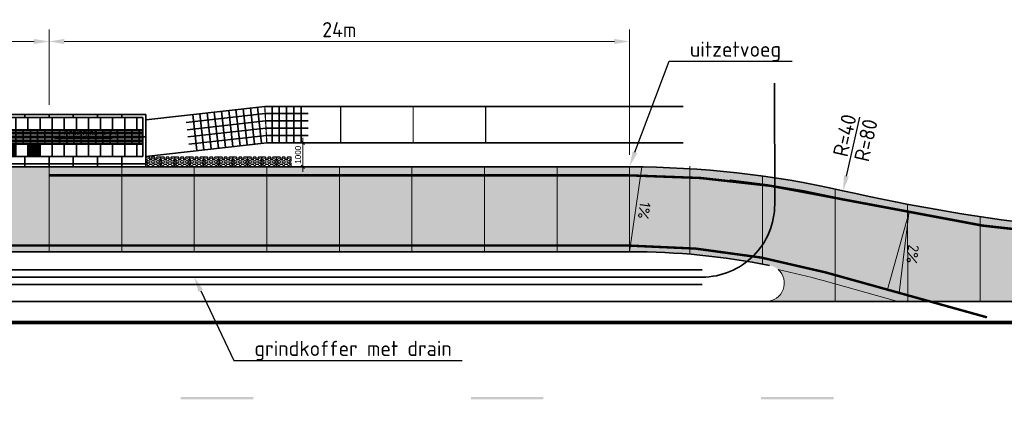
# Model space of a CAD drawing. Header units: metres. Extents: x -699 to 2316, y -1199 to 781.
# Tile 508 of 593: x 929 to 970, y -107 to -91. Entities that reach past the tile are written whole.
import ezdxf
from ezdxf import colors
from ezdxf.entities.mleader import LeaderData, LeaderLine
from ezdxf.enums import TextEntityAlignment as Align
from ezdxf.math import Vec2, Vec3

# ---------------------------------------------------------------- set-up
doc = ezdxf.new("R2010")
doc.units = ezdxf.units.M
doc.header["$PDMODE"] = 1
doc.linetypes.add('RI-DRAINAGE', pattern=[19.200000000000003, 6, -1.8, 1.8, -1.8, 2.4, -1.8, 1.8, -1.8])
for name, color, linetype, lineweight in [('N-WE-RI-DRAINAGE-G', 90, 'RI-DRAINAGE', 35), ('N-WE-RI-HWA_GRINDKOFFER-G', 150, 'Continuous', 35), ('N-WE-VH-KANTOPSLUITING-G', 251, 'Continuous', 35), ('N-WE-VH-KANTVERHARDING-G', 210, 'Continuous', 35), ('N-WE-VH-VERHARDING_BETON-A-500', 252, 'Continuous', 18), ('N-WE-VH-VERHARDING_BETON-G', 252, 'Continuous', 35), ('N-WE-VH-VERHARDING_TEGEL-G', 252, 'Continuous', 35), ('N-WE-VW-MARKERING_DIVERS-G', 7, 'Continuous', 18), ('X-XX-AL-M', 7, 'Continuous', 18), ('X-XX-AL-T18', 10, 'Continuous', 18), ('X-XX-AL-T25', 7, 'Continuous', 25)]:
    doc.layers.add(name, color=color, linetype=linetype, lineweight=lineweight)
doc.styles.add('NLCS-ISO', font='NLCS-ISO.ttf')
doc.styles.add('NLCS-ISO-M250-T25', font='NLCS-ISO.ttf', dxfattribs={"height": 0.625})
doc.styles.add('rtw_iso', font='iso-rtw.shx')
doc.linetypes.add('drainage', pattern='A,4,-1,1,-1,[21,rtw.shx,S=1,R=90,X=-1,Y=0]', length=7)
doc.dimstyles.new('NLCS-M250-T25-PIJL_A_L2_H1', dxfattribs={"dimscale": 0.25, "dimtxt": 2.5, "dimasz": 2.5, "dimexe": 2, "dimexo": 2, "dimgap": 0.7, "dimtad": 1, "dimzin": 0, "dimdsep": 46, "dimtxsty": 'NLCS-ISO-M250-T25', "dimcen": 0, "dimdle": 2, "dimclrd": 256, "dimclre": 256, "dimclrt": 256, "dimadec": 1, "dimazin": 0, "dimtfac": 1, "dimtdec": 3, "dimtofl": 0, "dimtmove": 0, "dimatfit": 3, "dimfxl": 2, "dimtfillclr": 256, "dimtolj": 1, "dimtzin": 0, "dimlwd": -1, "dimlwe": -1, "dimarcsym": 0})
doc.dimstyles.new('RTW-LGL-100', dxfattribs={"dimtxt": 0.25, "dimasz": 0.05, "dimexe": 0.2, "dimexo": 0.2, "dimgap": 0.07, "dimtad": 1, "dimdec": 3, "dimzin": 0, "dimtxsty": 'rtw_iso', "dimblk1": 'RTW-L_ARR-v1', "dimblk2": 'RTW-L_ARR-v1', "dimsah": 1, "dimcen": 2.5, "dimdle": 2, "dimclrd": 8, "dimclre": 8, "dimclrt": 256, "dimaunit": 2, "dimadec": 6, "dimazin": 0, "dimtfac": 1, "dimtdec": 4, "dimtmove": 0, "dimatfit": 0, "dimldrblk": 'RTW-L_ARR-v1', "dimfxl": 1, "dimtolj": 1, "dimtzin": 0, "dimlwd": 18, "dimlwe": 18, "dimarcsym": 0})
doc.dimstyles.new('RTW-LGO-100-B', dxfattribs={"dimtxt": 0.25, "dimasz": 0.25, "dimexe": 0.2, "dimexo": 0.2, "dimgap": 0.07, "dimtad": 1, "dimdec": 0, "dimlfac": 1000, "dimzin": 0, "dimdsep": 46, "dimtxsty": 'rtw_iso', "dimblk1": 'RTW-TIC', "dimblk2": 'RTW-TIC', "dimsah": 1, "dimcen": 2.5, "dimdle": 2, "dimclrd": 8, "dimclre": 8, "dimclrt": 256, "dimaunit": 2, "dimadec": 6, "dimazin": 0, "dimtfac": 1, "dimtdec": 4, "dimtmove": 0, "dimatfit": 0, "dimldrblk": 'RTW-TIC', "dimfxl": 1, "dimtolj": 1, "dimtzin": 0, "dimlwd": 18, "dimlwe": 18, "dimarcsym": 0})

# ---------------------------------------------------------------- blocks, each defined once
blk = doc.blocks.new('*D1694')
at = {"layer": 'Defpoints', "color": 0, "transparency": 16777216}
for p in [(930.0655955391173, -91.73204623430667), (918.0655955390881, -94.85000616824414), (930.0655955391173, -94.85000616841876)]:
    blk.add_point(p, dxfattribs=at)
at = {"layer": 'X-XX-AL-M', "transparency": 16777216}
for p, q in [((918.065595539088, -94.35000616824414), (918.065595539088, -91.23204623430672)), ((930.0655955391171, -94.35000616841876), (930.0655955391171, -91.23204623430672)), ((918.690595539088, -91.73204623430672), (929.4405955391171, -91.73204623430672))]:
    blk.add_line(p, q, dxfattribs=at)
for points in [[(918.690595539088, -91.62787956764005), (918.690595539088, -91.8362129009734), (918.065595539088, -91.73204623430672)], [(929.4405955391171, -91.62787956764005), (929.4405955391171, -91.8362129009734), (930.0655955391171, -91.73204623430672)]]:
    blk.add_solid(points, dxfattribs=at)
at = {"layer": 'X-XX-AL-M', "transparency": 16777216, "insert": (924.0655955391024, -91.24454623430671), "char_height": 0.625, "attachment_point": 5, "style": 'NLCS-ISO-M250-T25'}
blk.add_mtext('\\A1;12m', dxfattribs=at)
blk = doc.blocks.new('*D1695')
at = {"layer": 'Defpoints', "color": 0, "transparency": 16777216}
for p in [(954.0656030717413, -91.73204623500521), (930.065595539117, -94.85000616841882), (954.0656030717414, -96.91000616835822)]:
    blk.add_point(p, dxfattribs=at)
at = {"layer": 'X-XX-AL-M', "transparency": 16777216}
for p, q in [((930.065595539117, -94.35000616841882), (930.065595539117, -91.23204623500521)), ((954.0656030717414, -96.41000616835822), (954.0656030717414, -91.23204623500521)), ((930.690595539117, -91.73204623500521), (953.4406030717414, -91.73204623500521))]:
    blk.add_line(p, q, dxfattribs=at)
for points in [[(930.690595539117, -91.62787956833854), (930.690595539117, -91.83621290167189), (930.065595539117, -91.73204623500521)], [(953.4406030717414, -91.62787956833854), (953.4406030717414, -91.83621290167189), (954.0656030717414, -91.73204623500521)]]:
    blk.add_solid(points, dxfattribs=at)
at = {"layer": 'X-XX-AL-M', "transparency": 16777216, "insert": (942.0655993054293, -91.24454623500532), "char_height": 0.625, "attachment_point": 5, "style": 'NLCS-ISO-M250-T25'}
blk.add_mtext('\\A1;24m', dxfattribs=at)
blk = doc.blocks.new('RTW-L_ARR-v1')
at = {"color": 0, "linetype": 'ByBlock', "lineweight": 18}
blk.add_solid([(-5, 0.8333333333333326), (-5, -0.8333333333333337), (0, 0)], dxfattribs=at)
blk = doc.blocks.new('RTW-TIC')
at = {"color": 0, "lineweight": 18}
for p, q in [((0, 0), (-1, 0)), ((-0.282842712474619, -0.2828427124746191), (0.2828427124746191, 0.282842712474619)), ((0, 0), (0, 0.8)), ((0, 0), (0.8, 0)), ((0, 0), (0, -0.8))]:
    blk.add_line(p, q, dxfattribs=at)
blk = doc.blocks.new('*D1701')
at = {"layer": 'Defpoints', "color": 0, "transparency": 16777216}
for p in [(940.5519745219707, -95.91000616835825), (940.5519745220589, -95.91000616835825), (940.5519745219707, -96.91000616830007)]:
    blk.add_point(p, dxfattribs=at)
at = {"layer": 'X-XX-AL-M', "lineweight": 18, "transparency": 16777216}
blk.add_line((940.5519745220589, -96.66000616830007), (940.5519745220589, -96.16000616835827), dxfattribs=at)
at = {"layer": 'X-XX-AL-M', "lineweight": 18, "transparency": 16777216, "xscale": 0.25, "yscale": 0.25, "zscale": 0.25}
for p, rotation in [((940.5519745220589, -95.91000616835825), 90), ((940.5519745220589, -96.91000616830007), 270)]:
    blk.add_blockref('RTW-TIC', p, dxfattribs=dict(at, rotation=rotation))
at = {"layer": 'X-XX-AL-M', "transparency": 16777216, "insert": (940.3569745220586, -96.4100061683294), "char_height": 0.25, "attachment_point": 5, "rotation": 90, "style": 'rtw_iso'}
blk.add_mtext('\\A1;1000', dxfattribs=at)
blk = doc.blocks.new('geleiderlijn')
for points in [[(0, 0), (0.3000000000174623, 0), (0.3000000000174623, 0.2999999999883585), (0, 0.2999999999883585)], [(0, -0.2999999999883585), (0.3000000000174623, -0.2999999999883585), (0.3000000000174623, 0), (0, 0)]]:
    blk.add_lwpolyline(points, close=True)
at = {"lineweight": 9}
for points in [[(0.02500000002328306, 0.2649999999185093), (0.2750000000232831, 0.2649999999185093), (0.2750000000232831, 0.2749999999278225), (0.02500000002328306, 0.2749999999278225)], [(0.02500000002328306, 0.2049999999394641), (0.2750000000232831, 0.2049999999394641), (0.2750000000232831, 0.2149999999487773), (0.02500000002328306, 0.2149999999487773)], [(0.02500000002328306, 0.1449999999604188), (0.2750000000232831, 0.1449999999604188), (0.2750000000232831, 0.154999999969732), (0.02500000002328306, 0.154999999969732)], [(0.02500000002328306, 0.08499999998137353), (0.2750000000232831, 0.08499999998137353), (0.2750000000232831, 0.09499999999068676), (0.02500000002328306, 0.09499999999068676)], [(0.02500000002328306, 0.02500000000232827), (0.2750000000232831, 0.02500000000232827), (0.2750000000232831, 0.0350000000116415), (0.02500000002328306, 0.0350000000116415)], [(0.02500000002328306, -0.03500000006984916), (0.2750000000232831, -0.03500000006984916), (0.2750000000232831, -0.02500000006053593), (0.02500000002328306, -0.02500000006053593)], [(0.02500000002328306, -0.09500000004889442), (0.2750000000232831, -0.09500000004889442), (0.2750000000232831, -0.08500000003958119), (0.02500000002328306, -0.08500000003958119)], [(0.02500000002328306, -0.1550000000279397), (0.2750000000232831, -0.1550000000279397), (0.2750000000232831, -0.1450000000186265), (0.02500000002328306, -0.1450000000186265)], [(0.02500000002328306, -0.2150000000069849), (0.2750000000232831, -0.2150000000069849), (0.2750000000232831, -0.2049999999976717), (0.02500000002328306, -0.2049999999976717)], [(0.02500000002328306, -0.2749999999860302), (0.2750000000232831, -0.2749999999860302), (0.2750000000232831, -0.264999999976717), (0.02500000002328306, -0.264999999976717)]]:
    blk.add_lwpolyline(points, close=True, dxfattribs=at)
blk = doc.blocks.new('SVW-PERRON-A-P-SO')
at = {"layer": 'N-WE-VH-VERHARDING_TEGEL-G', "lineweight": 9}
h = blk.add_hatch(dxfattribs=at)
h.set_pattern_fill('ANSI31', color=256, scale=0.008, style=0)
h.set_pattern_definition([(44.99999999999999, (0.7550000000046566, 1.025000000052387), (-0.0179605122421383, 0.01796051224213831), [])])
h.paths.add_polyline_path([(0.9949999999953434, 1.50500000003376), (0.7550000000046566, 1.50500000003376), (0.7550000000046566, 1.265000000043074), (0.9949999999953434, 1.265000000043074)])
h = blk.add_hatch(dxfattribs=at)
h.set_pattern_fill('ANSI31', color=256, scale=0.008, style=0)
h.set_pattern_definition([(45, (1.055000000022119, 1.025000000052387), (-0.0179605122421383, 0.01796051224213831), [])])
h.paths.add_polyline_path([(1.295000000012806, 1.50500000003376), (1.055000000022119, 1.50500000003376), (1.055000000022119, 1.265000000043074), (1.295000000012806, 1.265000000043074)])
h = blk.add_hatch(dxfattribs=at)
h.set_pattern_fill('ANSI31', color=256, scale=0.008, style=0)
h.set_pattern_definition([(45, (1.355000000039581, 1.025000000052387), (-0.0179605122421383, 0.01796051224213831), [])])
h.paths.add_polyline_path([(1.595000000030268, 1.50500000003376), (1.355000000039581, 1.50500000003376), (1.355000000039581, 1.265000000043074), (1.595000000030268, 1.265000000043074)])
at = {"layer": 'N-WE-VH-VERHARDING_TEGEL-G'}
for points in [[(0.6250000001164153, 0.435000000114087), (0.6250000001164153, 0.9349999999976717), (0.1250000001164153, 0.935000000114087), (0.1250000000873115, 0.435000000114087), (0.1850000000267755, 0.4350000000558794)], [(1.625000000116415, 0.435000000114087), (1.625000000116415, 0.9349999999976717), (1.125000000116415, 0.9349999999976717), (1.125000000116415, 0.4350000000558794)], [(2.125000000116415, 0.4350000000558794), (2.625000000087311, 0.4350000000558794), (2.625000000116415, 0.9349999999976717), (2.125000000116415, 0.934999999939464)], [(3.125000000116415, 0.9349999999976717), (3.125000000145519, 0.4350000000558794), (3.625000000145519, 0.4350000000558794), (3.625000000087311, 0.9349999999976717)], [(4.625000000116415, 0.9350000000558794), (4.125000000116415, 0.9350000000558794), (4.125000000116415, 0.4350000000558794), (4.625000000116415, 0.4350000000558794)], [(5.125000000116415, 0.9349999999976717), (5.125000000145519, 0.4350000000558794), (5.625000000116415, 0.4350000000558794), (5.625000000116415, 0.9349999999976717)], [(6.625000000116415, 0.4350000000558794), (6.625000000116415, 0.9349999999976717), (6.125000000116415, 0.9349999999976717), (6.125000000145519, 0.4350000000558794)], [(7.625000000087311, 0.9349999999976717), (7.125000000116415, 0.9349999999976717), (7.125000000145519, 0.4350000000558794), (7.625000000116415, 0.435000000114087)], [(8.125000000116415, 0.4350000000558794), (8.625000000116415, 0.4350000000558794), (8.625000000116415, 0.9349999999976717), (8.125000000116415, 0.9349999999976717)], [(9.125000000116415, 0.4350000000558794), (9.625000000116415, 0.4350000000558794), (9.625000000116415, 0.9349999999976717), (9.125000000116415, 0.9349999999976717)], [(10.12500000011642, 0.4350000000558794), (10.62500000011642, 0.4350000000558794), (10.62500000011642, 0.9349999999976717), (10.12500000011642, 0.9349999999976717)], [(11.62500000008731, 0.9349999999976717), (11.12500000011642, 0.9349999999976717), (11.12500000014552, 0.4350000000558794), (11.31500000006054, 0.4350000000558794), (11.62500000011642, 0.4350000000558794)]]:
    blk.add_hatch(color=256, dxfattribs=at).paths.add_polyline_path(points)
at = {"layer": 'N-WE-VH-VERHARDING_TEGEL-G', "lineweight": 9}
h = blk.add_hatch(dxfattribs=at)
h.set_pattern_fill('ANSI31', color=256, scale=0.008, style=0)
h.set_pattern_definition([(45, (0.7550000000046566, 0.7250000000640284), (-0.0179605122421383, 0.01796051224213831), [])])
h.paths.add_polyline_path([(0.9949999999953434, 1.205000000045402), (0.7550000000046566, 1.205000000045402), (0.7550000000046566, 0.9650000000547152), (0.9949999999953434, 0.9650000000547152)])
h = blk.add_hatch(dxfattribs=at)
h.set_pattern_fill('ANSI31', color=256, scale=0.008, style=0)
h.set_pattern_definition([(45, (1.055000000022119, 0.7250000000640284), (-0.0179605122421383, 0.01796051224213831), [])])
h.paths.add_polyline_path([(1.295000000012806, 1.205000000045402), (1.055000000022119, 1.205000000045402), (1.055000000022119, 0.9650000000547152), (1.295000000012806, 0.9650000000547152)])
h = blk.add_hatch(dxfattribs=at)
h.set_pattern_fill('ANSI31', color=256, scale=0.008, style=0)
h.set_pattern_definition([(45, (1.355000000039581, 0.7250000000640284), (-0.0179605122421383, 0.01796051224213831), [])])
h.paths.add_polyline_path([(1.595000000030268, 1.205000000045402), (1.355000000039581, 1.205000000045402), (1.355000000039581, 0.9650000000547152), (1.595000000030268, 0.9650000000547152)])
at = {"layer": 'N-WE-VH-KANTOPSLUITING-G'}
for p, q in [((0, 2.160000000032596), (0, 2.035000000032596)), ((0, 2.160000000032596), (16.00000000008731, 2.160000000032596)), ((1, 2.160000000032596), (1, 2.035000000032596)), ((2, 2.160000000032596), (2, 2.035000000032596)), ((3, 2.160000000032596), (3, 2.035000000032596)), ((4, 2.160000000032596), (4, 2.035000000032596)), ((5, 2.160000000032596), (5, 2.035000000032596)), ((6, 2.160000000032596), (6, 2.035000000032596)), ((7, 2.160000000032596), (7, 2.035000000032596)), ((8, 2.160000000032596), (8, 2.035000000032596)), ((9, 2.160000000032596), (9, 2.035000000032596)), ((10, 2.160000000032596), (10, 2.035000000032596)), ((11, 2.160000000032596), (11, 2.035000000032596)), ((12, 2.160000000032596), (12, 2.035000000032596)), ((13, 2.160000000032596), (13, 2.035000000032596)), ((14, 2.160000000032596), (14, 2.035000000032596)), ((15.00000000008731, 2.160000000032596), (15.00000000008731, 2.035000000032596)), ((16.00000000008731, 2.160000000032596), (16.00000000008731, 0.4350000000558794)), ((16.00000000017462, 2.160000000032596), (16.00000000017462, 2.035000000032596)), ((0, 2.035000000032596), (0, 0)), ((0, 2.035000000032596), (15.00000000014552, 2.035000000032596)), ((0.125, 2.035000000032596), (0.125, 0.4350000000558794)), ((15.87500000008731, 2.035000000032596), (15.00000000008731, 2.035000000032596)), ((15.87500000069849, 1.235000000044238), (16.00000000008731, 1.235000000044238)), ((0, 1.185000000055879), (0.125, 1.185000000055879)), ((0, 0.4350000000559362), (15.87500000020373, 0.4350000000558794)), ((1, 0.4350000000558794), (1.000000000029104, 5.820766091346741e-11)), ((2, 0.4350000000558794), (2.000000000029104, 5.820766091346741e-11)), ((3, 0.4350000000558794), (3.000000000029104, 5.820766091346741e-11)), ((4, 0.4350000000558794), (4.000000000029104, 5.820766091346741e-11)), ((5, 0.4350000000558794), (5.000000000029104, 5.820766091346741e-11)), ((6, 0.4350000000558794), (6.000000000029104, 5.820766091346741e-11)), ((7, 0.4350000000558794), (7.000000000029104, 5.820766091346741e-11)), ((8, 0.4350000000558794), (8.000000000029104, 5.820766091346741e-11)), ((9, 0.4350000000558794), (9.000000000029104, 5.820766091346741e-11)), ((10, 0.4350000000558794), (10.0000000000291, 5.820766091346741e-11)), ((11, 0.4350000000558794), (11.0000000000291, 5.820766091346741e-11)), ((12, 0.4350000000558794), (12.0000000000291, 5.820766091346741e-11)), ((13.0000000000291, 0.4350000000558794), (13.00000000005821, 5.820766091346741e-11)), ((14.0000000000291, 0.4350000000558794), (14.00000000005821, 5.820766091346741e-11)), ((15.0000000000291, 0.4350000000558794), (15.00000000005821, 5.820766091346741e-11)), ((16.00000000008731, 0.4350000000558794), (16.00000000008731, 0)), ((0, 0), (5.000000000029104, 0)), ((0.1499999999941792, 0.1270000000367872), (5.000000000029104, 0.1270000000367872)), ((16.00000000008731, 0.1270000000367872), (5.000000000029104, 0.1270000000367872)), ((16.00000000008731, 0), (5.000000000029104, 0))]:
    blk.add_line(p, q, dxfattribs=at)
for points in [[(15.87500000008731, 2.035000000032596), (15.87500000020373, 0.4350000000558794)], [(0.1250000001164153, 0.9350000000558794), (0.1250000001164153, 0.4350000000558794)]]:
    blk.add_lwpolyline(points, dxfattribs=at)
for centre in [(0.1499999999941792, 0.2770000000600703), (0.1499999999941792, 0.1500000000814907)]:
    blk.add_arc(centre, 0.1499999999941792, 180, 270, dxfattribs=at)
at = {"layer": 'N-WE-VH-VERHARDING_TEGEL-G'}
blk.add_line((0.125, 0.9350000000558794), (15.87500000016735, 0.9350000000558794), dxfattribs=at)
for points in [[(0.625, 2.035000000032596), (0.625, 1.535000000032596)], [(1.125, 2.035000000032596), (1.125, 1.535000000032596)], [(1.625, 2.035000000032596), (1.625, 1.535000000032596)], [(2.125, 2.035000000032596), (2.125, 1.535000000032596)], [(2.625, 2.035000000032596), (2.625, 1.535000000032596)], [(3.125, 2.035000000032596), (3.125, 1.535000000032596)], [(3.625, 2.035000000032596), (3.625, 1.535000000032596)], [(4.125, 2.035000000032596), (4.125, 1.535000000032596)], [(4.625, 2.035000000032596), (4.625, 1.535000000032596)], [(5.125, 2.035000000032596), (5.125, 1.535000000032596)], [(5.625, 2.035000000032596), (5.625, 1.535000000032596)], [(6.125, 2.035000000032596), (6.125, 1.535000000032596)], [(6.625, 2.035000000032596), (6.625, 1.535000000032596)], [(7.125, 2.035000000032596), (7.125, 1.535000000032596)], [(7.625, 2.035000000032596), (7.625, 1.535000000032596)], [(8.125, 2.035000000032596), (8.125, 1.535000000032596)], [(8.625, 2.035000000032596), (8.625, 1.535000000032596)], [(8.625, 2.035000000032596), (8.625, 1.535000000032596)], [(9.125, 2.035000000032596), (9.125, 1.535000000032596)], [(9.625, 2.035000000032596), (9.625, 1.535000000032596)], [(9.625, 2.035000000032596), (9.625, 1.535000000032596)], [(10.125, 2.035000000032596), (10.125, 1.535000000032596)], [(10.625, 2.035000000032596), (10.625, 1.535000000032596)], [(10.625, 2.035000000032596), (10.625, 1.535000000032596)], [(11.125, 2.035000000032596), (11.125, 1.535000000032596)], [(11.625, 2.035000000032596), (11.625, 1.535000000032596)], [(12.125, 2.035000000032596), (12.125, 1.535000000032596)], [(12.625, 2.035000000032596), (12.625, 1.535000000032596)], [(13.125, 2.035000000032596), (13.125, 1.535000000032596)], [(13.625, 2.035000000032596), (13.625, 1.535000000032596)], [(14.125, 2.035000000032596), (14.125, 1.535000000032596)], [(14.625, 2.035000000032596), (14.625, 1.535000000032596)], [(15.125, 2.035000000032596), (15.125, 1.535000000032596)], [(15.625, 2.035000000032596), (15.625, 1.535000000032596)], [(15.87500000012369, 1.535000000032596), (15.72500000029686, 1.535000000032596), (15.72500000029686, 1.235000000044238), (15.87500000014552, 1.235000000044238)], [(15.87500000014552, 1.235000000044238), (15.72500000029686, 1.235000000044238), (15.72500000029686, 0.9350000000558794), (15.87500000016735, 0.9350000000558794)], [(0.6250000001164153, 0.9350000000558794), (0.6250000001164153, 0.4350000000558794)], [(1.125000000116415, 0.9350000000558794), (1.125000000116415, 0.4350000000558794)], [(1.625000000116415, 0.9350000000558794), (1.625000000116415, 0.4350000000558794)], [(2.125000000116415, 0.9350000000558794), (2.125000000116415, 0.4350000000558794)], [(2.625000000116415, 0.9350000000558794), (2.625000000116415, 0.4350000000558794)], [(3.125000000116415, 0.9350000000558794), (3.125000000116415, 0.4350000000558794)], [(3.625000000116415, 0.9350000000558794), (3.625000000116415, 0.4350000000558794)], [(4.125000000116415, 0.9350000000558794), (4.125000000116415, 0.4350000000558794)], [(4.625000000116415, 0.9350000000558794), (4.625000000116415, 0.4350000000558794)], [(5.125000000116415, 0.9350000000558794), (5.125000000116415, 0.4350000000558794)], [(5.625000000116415, 0.9350000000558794), (5.625000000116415, 0.4350000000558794)], [(6.125000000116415, 0.9350000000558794), (6.125000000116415, 0.4350000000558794)], [(6.625000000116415, 0.9350000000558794), (6.625000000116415, 0.4350000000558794)], [(7.125000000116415, 0.9350000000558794), (7.125000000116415, 0.4350000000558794)], [(7.625000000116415, 0.9350000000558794), (7.625000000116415, 0.4350000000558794)], [(8.125000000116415, 0.9350000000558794), (8.125000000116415, 0.4350000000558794)], [(8.625000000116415, 0.9350000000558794), (8.625000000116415, 0.4350000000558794)], [(8.625000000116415, 0.9350000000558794), (8.625000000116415, 0.4350000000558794)], [(9.125000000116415, 0.9350000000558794), (9.125000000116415, 0.4350000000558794)], [(9.625000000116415, 0.9350000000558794), (9.625000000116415, 0.4350000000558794)], [(9.625000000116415, 0.9350000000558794), (9.625000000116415, 0.4350000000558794)], [(10.12500000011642, 0.9350000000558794), (10.12500000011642, 0.4350000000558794)], [(10.62500000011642, 0.9350000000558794), (10.62500000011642, 0.4350000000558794)], [(10.62500000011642, 0.9350000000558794), (10.62500000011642, 0.4350000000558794)], [(11.12500000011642, 0.9350000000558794), (11.12500000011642, 0.4350000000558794)], [(11.62500000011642, 0.9350000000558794), (11.62500000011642, 0.4350000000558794)], [(11.62500000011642, 0.9350000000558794), (11.62500000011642, 0.4350000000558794)], [(12.12500000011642, 0.9350000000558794), (12.12500000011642, 0.4350000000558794)], [(12.12500000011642, 0.9350000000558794), (12.12500000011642, 0.4350000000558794)], [(12.62500000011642, 0.9350000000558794), (12.62500000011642, 0.4350000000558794)], [(12.62500000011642, 0.9350000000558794), (12.62500000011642, 0.4350000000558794)], [(13.12500000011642, 0.9350000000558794), (13.12500000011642, 0.4350000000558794)], [(13.12500000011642, 0.9350000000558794), (13.12500000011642, 0.4350000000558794)], [(13.62500000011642, 0.9350000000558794), (13.62500000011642, 0.4350000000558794)], [(13.62500000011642, 0.9350000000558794), (13.62500000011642, 0.4350000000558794)], [(14.12500000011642, 0.9350000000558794), (14.12500000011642, 0.4350000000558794)], [(14.12500000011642, 0.9350000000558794), (14.12500000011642, 0.4350000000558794)], [(14.62500000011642, 0.9350000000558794), (14.62500000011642, 0.4350000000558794)], [(14.62500000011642, 0.9350000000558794), (14.62500000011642, 0.4350000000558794)], [(15.12500000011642, 0.9350000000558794), (15.12500000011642, 0.4350000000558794)], [(15.12500000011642, 0.9350000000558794), (15.12500000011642, 0.4350000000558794)], [(15.62500000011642, 0.9350000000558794), (15.62500000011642, 0.4350000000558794)], [(15.62500000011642, 0.9350000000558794), (15.62500000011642, 0.4350000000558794)]]:
    blk.add_lwpolyline(points, dxfattribs=at)
for points in [[(0.125, 1.235000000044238), (0.4250000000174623, 1.235000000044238), (0.4250000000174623, 1.535000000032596), (0.125, 1.535000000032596)], [(0.125, 0.9350000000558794), (0.4250000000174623, 0.9350000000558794), (0.4250000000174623, 1.235000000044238), (0.125, 1.235000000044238)], [(0.4249999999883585, 1.235000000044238), (0.7250000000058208, 1.235000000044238), (0.7250000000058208, 1.535000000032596), (0.4249999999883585, 1.535000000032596)], [(0.4249999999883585, 0.9350000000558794), (0.7250000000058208, 0.9350000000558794), (0.7250000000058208, 1.235000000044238), (0.4249999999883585, 1.235000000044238)], [(0.7250000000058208, 1.235000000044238), (1.025000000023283, 1.235000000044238), (1.025000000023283, 1.535000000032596), (0.7250000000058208, 1.535000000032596)], [(0.7250000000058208, 0.9350000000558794), (1.025000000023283, 0.9350000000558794), (1.025000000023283, 1.235000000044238), (0.7250000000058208, 1.235000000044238)], [(1.024999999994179, 1.235000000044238), (1.325000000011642, 1.235000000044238), (1.325000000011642, 1.535000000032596), (1.024999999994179, 1.535000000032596)], [(1.024999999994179, 0.9350000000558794), (1.325000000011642, 0.9350000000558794), (1.325000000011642, 1.235000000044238), (1.024999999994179, 1.235000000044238)], [(1.325000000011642, 1.235000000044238), (1.625000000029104, 1.235000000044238), (1.625000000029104, 1.535000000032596), (1.325000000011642, 1.535000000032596)], [(1.325000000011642, 0.9350000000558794), (1.625000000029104, 0.9350000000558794), (1.625000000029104, 1.235000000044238), (1.325000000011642, 1.235000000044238)]]:
    blk.add_lwpolyline(points, close=True, dxfattribs=at)
at = {"layer": 'N-WE-VH-VERHARDING_TEGEL-G', "lineweight": 9}
for points in [[(15.87500000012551, 1.509999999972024), (15.75000000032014, 1.509999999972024), (15.75000000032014, 1.499999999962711), (15.87500000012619, 1.499999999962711)], [(15.87500000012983, 1.449999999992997), (15.75000000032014, 1.449999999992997), (15.75000000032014, 1.439999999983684), (15.87500000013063, 1.439999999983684)], [(15.87500000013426, 1.39000000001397), (15.75000000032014, 1.39000000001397), (15.75000000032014, 1.380000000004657), (15.87500000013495, 1.380000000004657)], [(15.87500000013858, 1.330000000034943), (15.75000000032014, 1.330000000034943), (15.75000000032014, 1.32000000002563), (15.87500000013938, 1.32000000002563)], [(15.87500000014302, 1.270000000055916), (15.75000000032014, 1.270000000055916), (15.75000000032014, 1.260000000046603), (15.8750000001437, 1.260000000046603)], [(15.87500000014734, 1.209999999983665), (15.75000000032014, 1.209999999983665), (15.75000000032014, 1.199999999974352), (15.87500000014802, 1.199999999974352)], [(15.87500000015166, 1.150000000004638), (15.75000000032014, 1.150000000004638), (15.75000000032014, 1.139999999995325), (15.87500000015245, 1.139999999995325)], [(15.87500000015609, 1.090000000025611), (15.75000000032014, 1.090000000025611), (15.75000000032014, 1.080000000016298), (15.87500000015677, 1.080000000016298)], [(15.87500000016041, 1.030000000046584), (15.75000000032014, 1.030000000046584), (15.75000000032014, 1.020000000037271), (15.87500000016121, 1.020000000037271)], [(15.87500000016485, 0.9700000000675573), (15.75000000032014, 0.9700000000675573), (15.75000000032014, 0.960000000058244), (15.87500000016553, 0.960000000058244)]]:
    blk.add_lwpolyline(points, dxfattribs=at)
at = {"layer": 'N-WE-VH-VERHARDING_TEGEL-G'}
for p in [(1.625000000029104, 1.235000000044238), (1.925000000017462, 1.235000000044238), (2.225000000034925, 1.235000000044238), (2.525000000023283, 1.235000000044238), (2.825000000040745, 1.235000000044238), (3.125000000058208, 1.235000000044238), (3.425000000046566, 1.235000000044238), (3.725000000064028, 1.235000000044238), (4.025000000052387, 1.235000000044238), (4.325000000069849, 1.235000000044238), (4.625000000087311, 1.235000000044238), (4.92500000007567, 1.235000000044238), (5.225000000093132, 1.235000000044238), (5.525000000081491, 1.235000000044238), (5.825000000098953, 1.235000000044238), (6.125000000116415, 1.235000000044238), (6.425000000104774, 1.235000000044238), (6.725000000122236, 1.235000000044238), (7.025000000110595, 1.235000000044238), (7.325000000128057, 1.235000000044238), (7.625000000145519, 1.235000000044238), (7.925000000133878, 1.235000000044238), (8.22500000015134, 1.235000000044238), (8.525000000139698, 1.235000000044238), (8.82500000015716, 1.235000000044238), (9.125000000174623, 1.235000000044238), (9.425000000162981, 1.235000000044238), (9.725000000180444, 1.235000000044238), (10.0250000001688, 1.235000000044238), (10.32500000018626, 1.235000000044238), (10.62500000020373, 1.235000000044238), (10.92500000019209, 1.235000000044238), (11.22500000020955, 1.235000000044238), (11.52500000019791, 1.235000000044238), (11.82500000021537, 1.235000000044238), (12.12500000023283, 1.235000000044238), (12.42500000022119, 1.235000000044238), (12.72500000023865, 1.235000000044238), (13.02500000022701, 1.235000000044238), (13.32500000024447, 1.235000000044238), (13.62500000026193, 1.235000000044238), (13.92500000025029, 1.235000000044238), (14.22500000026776, 1.235000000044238), (14.52500000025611, 1.235000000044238), (14.82500000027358, 1.235000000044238), (15.12500000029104, 1.235000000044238), (15.4250000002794, 1.235000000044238)]:
    blk.add_blockref('geleiderlijn', p, dxfattribs=at)
blk = doc.blocks.new('GB-1rechtekant')
at = {"layer": 'N-WE-VH-KANTOPSLUITING-G', "lineweight": 5}
for p, q in [((0.1000000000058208, 0.5500000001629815), (0.1000000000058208, 0.5999999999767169)), ((0.1000000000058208, 0.3500000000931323), (0.1000000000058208, 0.4500000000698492)), ((0.1999999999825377, 0.4500000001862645), (0.1999999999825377, 0.5500000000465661)), ((0.2999999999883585, 0.5500000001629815), (0.2999999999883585, 0.5999999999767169)), ((0.2999999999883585, 0.3500000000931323), (0.2999999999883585, 0.4500000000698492)), ((0.1000000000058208, 0.1500000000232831), (0.1000000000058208, 0.25)), ((0.1000000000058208, 0), (0.1000000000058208, 0.04999999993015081)), ((0.1999999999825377, 0.25), (0.1999999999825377, 0.3500000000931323)), ((0.1999999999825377, 0.05000000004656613), (0.1999999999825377, 0.1499999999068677)), ((0.2999999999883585, 0.1500000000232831), (0.2999999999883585, 0.25)), ((0.2999999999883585, 0), (0.2999999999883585, 0.04999999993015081))]:
    blk.add_line(p, q, dxfattribs=at)
at = {"layer": 'N-WE-VH-KANTOPSLUITING-G', "lineweight": 25}
blk.add_lwpolyline([(0, 0.5999999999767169), (0, 0), (0.1499999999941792, 0, -0.9999999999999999), (0.2499999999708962, 0), (0.3999999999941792, 0), (0.3999999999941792, 0.1499999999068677, -0.9999999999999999), (0.3999999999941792, 0.25), (0.3999999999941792, 0.3500000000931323, -0.9999999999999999), (0.3999999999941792, 0.4500000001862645), (0.3999999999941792, 0.5999999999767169), (0.2499999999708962, 0.5999999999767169, -0.9999999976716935), (0.1499999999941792, 0.5999999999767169)], format="xyb", close=True, dxfattribs=at)
at = {"layer": 'N-WE-VH-KANTOPSLUITING-G', "lineweight": 5}
for centre in [(0.1000000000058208, 0.5000000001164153), (0.1999999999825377, 0.4000000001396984), (0.2999999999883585, 0.5000000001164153), (0.1000000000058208, 0.3000000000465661), (0.1000000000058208, 0.09999999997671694), (0.1999999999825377, 0.1999999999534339), (0.2999999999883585, 0.3000000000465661), (0.2999999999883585, 0.09999999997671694)]:
    blk.add_circle(centre, 0.05, dxfattribs=at)

msp = doc.modelspace()

# ---------------------------------------------------------------- hatches: boundary and pattern name
at = {"layer": 'N-WE-VH-VERHARDING_BETON-A-500'}
h = msp.add_hatch(color=254, dxfattribs=at)
edge = h.paths.add_edge_path()
edge.add_line((918.0655955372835, -100.4100061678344), (954.0656030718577, -100.4100061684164))
edge.add_arc((954.0656030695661, -130.4100061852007), 30.00000001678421, 78.87144142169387, 89.9999999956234, ccw=False)
edge.add_arc((959.7111765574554, -101.7100061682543), 0.7500000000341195, -90.00000000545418, 78.87144142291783, ccw=False)
edge.add_line((959.711176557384, -102.4600061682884), (985.3111777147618, -102.4600055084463))
edge.add_arc((981.4515461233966, -87.96506694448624), 14.99999999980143, 284.9104339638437, 307.533624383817)
edge.add_line((990.5899497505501, -99.86000616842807), (980.5098368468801, -99.86000616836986))
edge.add_arc((980.5098368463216, -19.86000617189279), 79.99999999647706, 257.2693155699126, 270.00000000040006, ccw=False)
edge.add_arc((954.0656030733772, -136.9100061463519), 39.99999997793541, 77.26931556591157, 90.00000000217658)
edge.add_line((954.0656030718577, -96.91000616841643), (918.0655955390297, -96.91000616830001))
edge.add_arc((918.06559553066, -136.9100059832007), 39.99999981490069, 89.99999998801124, 98.09316537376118)
edge.add_arc((918.0655955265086, -136.9100060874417), 39.9999999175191, 98.09316534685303, 102.7306844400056)
edge.add_arc((891.5406172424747, -19.87723860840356), 80.00102734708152, 270.0517235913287, 282.7898108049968, ccw=False)
edge.add_line((891.6128379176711, -99.87823335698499), (807.5598187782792, -99.95405945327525))
edge.add_arc((807.5959036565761, -139.9540432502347), 40.00000007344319, 90.05168778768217, 95.7105931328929)
edge.add_line((803.6157548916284, -100.1525555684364), (779.3461839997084, -102.5795126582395))
edge.add_line((779.3461839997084, -102.5795126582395), (912.4200072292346, -102.4600061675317))
edge.add_arc((912.4200220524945, -101.7100061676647), 0.7500000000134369, 101.12855859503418, 269.9988675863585, ccw=False)
edge.add_arc((918.0655955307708, -130.4100060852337), 29.99999991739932, 89.99999998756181, 101.12855859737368, ccw=False)
at = {"layer": 'N-WE-VW-MARKERING_DIVERS-G'}
h = msp.add_hatch(color=256, dxfattribs=at)
h.dxf.hatch_style = 1
edge = h.paths.add_edge_path()
edge.add_arc((954.0635975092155, -130.4183766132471), 29.90860179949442, 74.46612980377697, 78.14604637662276)
edge.add_arc((959.7111765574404, -101.7100061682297), 0.7500000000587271, -89.99999852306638, 48.580226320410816, ccw=False)
edge.add_line((959.7111765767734, -102.4600061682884), (965.1591817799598, -102.4600060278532))
edge.add_line((965.1591817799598, -102.4600060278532), (962.073359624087, -101.6022670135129))
at = {"layer": 'X-XX-AL-T18'}
for points in [[(954.0656030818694, -96.91065309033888), (954.5656029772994, -96.9103296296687), (954.0656030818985, -100.4106530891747)], [(964.7330672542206, -101.9782933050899), (965.2148034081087, -102.1121972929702), (965.6108900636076, -98.82021720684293)]]:
    msp.add_hatch(color=256, dxfattribs=at).paths.add_polyline_path(points)

# ---------------------------------------------------------------- linework, layer by layer
at = {"layer": 'N-WE-RI-DRAINAGE-G', "linetype": 'drainage', "ltscale": 0.5, "flags": 128}
for points in [[(936.064337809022, -101.4600063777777), (915.0643342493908, -101.4600063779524, -0.4140240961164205), (912.0643348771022, -98.46194714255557), (912.0609837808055, -93.28188208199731)], [(936.064337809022, -101.4600063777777), (957.0643413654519, -101.4600063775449, 0.4144030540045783), (960.0643407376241, -98.45806561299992), (960.06110654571, -93.45870917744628)], [(957.0643413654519, -101.4600063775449, 0.4144030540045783), (960.0643407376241, -98.45806561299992), (960.06110654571, -93.45870917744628)]]:
    msp.add_lwpolyline(points, format="xyb", dxfattribs=at)
at = {"layer": 'N-WE-RI-HWA_GRINDKOFFER-G'}
for points in [[(915.0643342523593, -101.160006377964), (957.064341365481, -101.1600063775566)], [(915.0643342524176, -101.7600063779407), (957.0643413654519, -101.7600063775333)]]:
    msp.add_lwpolyline(points, dxfattribs=at)
at = {"layer": 'N-WE-VH-KANTVERHARDING-G', "color": 8, "lineweight": 9}
for p, q in [((954.0655905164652, -96.89059852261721), (954.0678547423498, -100.3905985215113)), ((956.5591180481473, -96.8847762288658), (956.5614658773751, -100.5140086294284)), ((930.065595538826, -96.90612463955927), (930.0678597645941, -100.4061246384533)), ((933.0655949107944, -96.90418387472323), (933.0678591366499, -100.4041838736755)), ((936.065594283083, -96.90224311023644), (936.0678585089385, -100.4022431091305)), ((939.0655936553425, -96.90030234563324), (939.0678578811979, -100.4003023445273)), ((942.0655930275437, -96.89836158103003), (942.067857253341, -100.3983615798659)), ((945.0655923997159, -96.89642081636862), (945.0678566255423, -100.3964208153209)), ((948.0655917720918, -96.89448005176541), (948.0678559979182, -100.3944800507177)), ((951.0655911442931, -96.89253928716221), (951.0678553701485, -100.3925392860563)), ((959.5593802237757, -97.28907214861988), (959.5617277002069, -100.9177594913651)), ((962.5597257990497, -97.82228585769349), (962.5627260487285, -102.4600183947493)), ((965.5601329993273, -98.45075851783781), (965.5627266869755, -102.460034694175)), ((968.5604647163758, -98.96255041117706), (968.5627273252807, -102.460050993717))]:
    msp.add_line(p, q, dxfattribs=at)
at = {"layer": 'N-WE-VH-KANTVERHARDING-G'}
msp.add_line((954.0656030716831, -100.4100061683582), (918.065595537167, -100.4100061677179), dxfattribs=at)
at = {"layer": 'N-WE-VH-KANTVERHARDING-G', "flags": 128}
msp.add_lwpolyline([(990.5899497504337, -99.86000616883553), (980.5098368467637, -99.86000616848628, -0.055605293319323), (962.8803476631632, -97.89333950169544, 0.05560529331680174), (954.0656030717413, -96.91000616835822), (918.0655955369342, -96.91000616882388, 0.05577818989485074), (909.2239530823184, -97.8994260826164, -0.05555196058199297), (891.6128379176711, -99.8782333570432), (807.5598187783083, -99.95405945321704, 0.02469665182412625), (803.6157548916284, -100.1525555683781), (779.3461839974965, -102.5795126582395)], format="xyb", dxfattribs=at)
for points in [[(767.8508359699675, -102.5887728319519), (891.6151834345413, -102.4782322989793), (911.8187963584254, -102.4600061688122), (960.3124022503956, -102.4600061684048)], [(960.3124022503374, -102.4600061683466), (985.3106651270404, -102.4601419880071)]]:
    msp.add_lwpolyline(points, dxfattribs=at)
at = {"layer": 'N-WE-VH-KANTVERHARDING-G'}
msp.add_arc((954.0656030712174, -130.4100061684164), 30, 78.87144141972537, 89.99999999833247, dxfattribs=at)
at = {"layer": 'N-WE-VH-VERHARDING_BETON-G'}
for p, q in [((938.9811143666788, -94.41000616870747), (934.0655955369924, -94.96545979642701)), ((938.6830115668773, -94.44369178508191), (938.8514396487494, -95.93420578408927)), ((938.9811143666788, -94.41000616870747), (956.2854900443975, -94.41000616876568)), ((939.2811143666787, -94.41000616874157), (939.2811143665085, -95.91000616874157)), ((939.5811143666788, -94.41000616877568), (939.5811143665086, -95.91000616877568)), ((939.8811143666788, -94.41000616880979), (939.8811143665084, -95.91000616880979)), ((940.1811143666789, -94.41000616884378), (940.1811143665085, -95.91000616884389)), ((940.4811143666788, -94.41000616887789), (940.4811143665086, -95.91000616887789)), ((938.9980106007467, -94.71000616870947), (935.7356691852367, -95.07865074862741)), ((936.0000863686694, -94.74686233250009), (936.1685144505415, -96.23737633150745)), ((936.2981891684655, -94.71317671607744), (936.4666172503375, -96.2036907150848)), ((936.5962919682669, -94.679491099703), (936.7647200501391, -96.17000509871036)), ((936.8943947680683, -94.64580548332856), (937.0628228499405, -96.13631948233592)), ((937.1924975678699, -94.61211986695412), (937.360925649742, -96.10263386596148)), ((937.4906003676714, -94.57843425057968), (937.6590284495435, -96.06894824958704)), ((937.7887031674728, -94.54474863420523), (937.957131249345, -96.0352626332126)), ((938.0868059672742, -94.51106301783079), (938.2552340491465, -96.00157701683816)), ((938.3849087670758, -94.47737740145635), (938.5533368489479, -95.96789140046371)), ((938.9980106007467, -94.71000616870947), (940.7811143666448, -94.71000616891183)), ((939.0149068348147, -95.01000616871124), (935.7693548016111, -95.37675354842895)), ((939.0149068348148, -95.01000616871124), (940.7811143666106, -95.01000616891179)), ((939.0318030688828, -95.31000616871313), (935.8030404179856, -95.67485634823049)), ((939.0486993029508, -95.61000616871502), (935.83672603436, -95.9729591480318)), ((939.0318030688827, -95.31000616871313), (940.7811143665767, -95.31000616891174)), ((939.0486993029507, -95.61000616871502), (940.7811143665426, -95.6100061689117)), ((939.0655955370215, -95.91000616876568), (934.0655955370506, -96.4750061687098)), ((939.0655955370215, -95.91000616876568), (956.2854900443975, -95.91000616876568))]:
    msp.add_line(p, q, dxfattribs=at)
at = {"layer": 'N-WE-VH-VERHARDING_BETON-G', "const_width": 0.05, "flags": 128}
for points in [[(938.9811143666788, -94.41000616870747), (939.0655955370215, -95.91000616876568)], [(942.1155955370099, -94.41000616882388), (942.1155955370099, -95.91000616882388)], [(945.1155955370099, -94.41000616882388), (945.1155955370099, -95.91000616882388)], [(948.1155955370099, -94.41000616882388), (948.1155955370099, -95.91000616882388)], [(936.5962919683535, -94.67949109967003), (936.7647200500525, -96.17000509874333)], [(934.0655955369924, -94.96545979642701), (934.0655955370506, -96.4750061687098)]]:
    msp.add_lwpolyline(points, dxfattribs=at)
at = {"layer": 'N-WE-VW-MARKERING_DIVERS-G', "flags": 128}
for points, const_width in [([(990.5899497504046, -100.2100061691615), (980.5098368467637, -100.2100061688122, -0.05560529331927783), (962.8032186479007, -98.2347353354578, 0.05560529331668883), (954.0656030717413, -97.2600061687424), (930.0658244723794, -97.26000616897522)], 0.1), ([(968.8429835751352, -103.1206908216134), (962.1667943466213, -101.2649688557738, 0.06786403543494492), (954.0656030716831, -100.1597748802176)], 0.09999999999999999)]:
    msp.add_lwpolyline(points, format="xyb", dxfattribs=dict(at, const_width=const_width))
msp.add_lwpolyline([(990.7081093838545, -100.210006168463, 0.1, 0.1, 0), (980.5098368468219, -100.2135595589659, 0.1, 0.1, -0.055605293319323), (962.8024355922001, -98.2382013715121, 0.1, 0.1, 0.03011277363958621), (958.19460922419, -97.47518229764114, 0.1, 0.1, 0.03011277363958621)], format="xyseb", dxfattribs=at)
for points, const_width in [([(954.0656030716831, -100.1597748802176), (918.065595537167, -100.1597748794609)], 0.09999999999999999), ([(842.6427189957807, -103.334737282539), (981.4421899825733, -103.3349552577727)], 0.15)]:
    msp.add_lwpolyline(points, dxfattribs=dict(at, const_width=const_width))
msp.add_lwpolyline([(962.073359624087, -101.6022670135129, 0.01605804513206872), (960.2073545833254, -101.1475940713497, -0.6910150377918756), (959.7111765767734, -102.4600061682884), (965.1591817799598, -102.4600060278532)], format="xyb", close=True, dxfattribs=at)
at = {"layer": 'N-WE-VW-MARKERING_DIVERS-G'}
for points in [[(938.5039311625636, -106.5095903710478), (938.5039313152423, -106.4095903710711), (935.5039311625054, -106.5095857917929), (935.5039313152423, -106.4095857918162)], [(950.5039311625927, -106.5096086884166), (950.5039313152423, -106.4096086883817), (947.5039311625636, -106.5096041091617), (947.5039313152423, -106.4096041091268)], [(962.5039311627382, -106.5096270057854), (962.5039313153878, -106.4096270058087), (959.5039311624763, -106.5096224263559), (959.5039313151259, -106.4096224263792)]]:
    msp.add_trace(points, dxfattribs=at)
at = {"layer": 'X-XX-AL-T18', "flags": 128}
for points in [[(954.0656030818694, -96.91065309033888), (954.5656029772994, -96.9103296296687), (954.0656030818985, -100.4106530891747)], [(964.7330672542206, -101.9782933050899), (965.2148034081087, -102.1121972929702), (965.6108900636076, -98.82021720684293)]]:
    msp.add_lwpolyline(points, close=True, dxfattribs=at)
at = {"layer": 'X-XX-AL-T25'}
msp.add_lwpolyline([(963.0292779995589, -97.28623355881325), (963.5793652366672, -94.85093529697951)], dxfattribs=at)
msp.add_solid([(962.9276711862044, -97.26328252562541), (962.8915718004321, -97.89587443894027), (963.1308848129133, -97.30918459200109)], dxfattribs=at)

# ---------------------------------------------------------------- block references
at = {"layer": 'N-WE-VH-KANTVERHARDING-G'}
msp.add_blockref('SVW-PERRON-A-P-SO', (918.0655955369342, -96.91000616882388), dxfattribs=at)
at = {"layer": 'N-WE-VH-KANTVERHARDING-G', "rotation": 90}
for p in [(934.6655955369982, -96.91000616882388), (935.265595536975, -96.91000616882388), (935.8655955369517, -96.91000616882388), (936.4655955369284, -96.91000616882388), (937.0655955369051, -96.91000616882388), (937.6655955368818, -96.91000616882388), (938.2655955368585, -96.91000616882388), (938.8655955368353, -96.91000616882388), (939.465595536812, -96.91000616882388), (940.0655955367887, -96.91000616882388)]:
    msp.add_blockref('GB-1rechtekant', p, dxfattribs=at)

# ---------------------------------------------------------------- texts
at = {"layer": 'X-XX-AL-M', "insert": (930.6720829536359, -95.68268824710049), "char_height": 0.25, "attachment_point": 7, "style": 'rtw_iso'}
msp.add_mtext('helling ca. 1:17', dxfattribs=at)
at = {"layer": 'X-XX-AL-T18', "style": 'NLCS-ISO'}
for s, rotation, p in [('1%%%', 261.8706405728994, (954.3156030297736, -98.66049135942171)), ('2%', 263.139228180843, (965.412846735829, -100.4662072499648))]:
    msp.add_text(s, height=0.45, rotation=rotation, dxfattribs=at).set_placement(p, align=Align.BOTTOM_CENTER)
at = {"layer": 'X-XX-AL-T25', "char_height": 0.625, "attachment_point": 3, "rotation": 77.2715885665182, "style": 'NLCS-ISO-M250-T25'}
for s, insert in [('R=40', (962.8477961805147, -94.68568785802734)), ('R=80', (963.7256790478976, -94.88398478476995))]:
    msp.add_mtext(s, dxfattribs=dict(at, insert=insert))

# ---------------------------------------------------------------- dimensions: what is measured, and where the dimension line sits
at = {"layer": 'X-XX-AL-M'}
for base, p1, p2, text, picture, middle in [((930.0655955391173, -91.73204623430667), (918.0655955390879, -94.85000616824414), (930.065595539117, -94.85000616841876), '12m', '*D1694', (924.0655955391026, -91.24454623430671)), ((954.0656030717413, -91.73204623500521), (930.065595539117, -94.85000616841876), (954.0656030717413, -96.91000616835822), '24m', '*D1695', (942.0655993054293, -91.24454623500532))]:
    dim = msp.add_linear_dim(base=base, p1=p1, p2=p2, text=text, dimstyle='NLCS-M250-T25-PIJL_A_L2_H1', dxfattribs=at)
    dim.commit()
    dim.dimension.update_dxf_attribs({"geometry": picture, "text_midpoint": middle})
dim = msp.add_linear_dim(base=(940.5519745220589, -95.91000616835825), p1=(940.5519745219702, -96.91000616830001), p2=(940.5519745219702, -95.91000616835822), angle=90, dimstyle='RTW-LGO-100-B', dxfattribs=at)
dim.commit()
dim.dimension.update_dxf_attribs({"geometry": '*D1701', "text_midpoint": (940.3569745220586, -96.4100061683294)})

# ---------------------------------------------------------------- leaders
msp.add_leader([(930.3020829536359, -95.75268824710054), (932.6647827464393, -95.75268824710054)], dimstyle='RTW-LGL-100', dxfattribs=at)
at = {"layer": 'X-XX-AL-T25'}
ml = msp.add_multileader_mtext('Standard', dxfattribs=at)
ml.set_content('uitzetvoeg', color=256, style='NLCS-ISO-M250-T25')
ml.set_leader_properties(color=256, linetype='ByLayer', lineweight=-1)
ml.build(insert=Vec2(0, 0))
ml.multileader.update_dxf_attribs({"text_left_attachment_type": 5, "text_right_attachment_type": 5, "dogleg_length": 0.625, "arrow_head_size": 0.625})
ctx = ml.context
ctx.base_point, ctx.char_height, ctx.arrow_head_size, ctx.landing_gap_size, ctx.plane_origin = Vec3(956.3294873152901, -92.550787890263), 0.625, 0.625, 0.225, Vec3(126.5663799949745, 6.473334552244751)
ctx.left_attachment, ctx.right_attachment = 5, 5
notes = []
notes.append((ctx, [(0, (1, 1, 0), (955.7044873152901, -92.550787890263), (1, 0), 0.625, [(0, [(954.0655905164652, -96.89059852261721)], 0, [])])]))
ctx.mtext.insert, ctx.mtext.flow_direction = Vec3(956.5544873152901, -91.738287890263), 5
ml = msp.add_multileader_mtext('Standard', dxfattribs=at)
ml.set_content('grindkoffer met drain', color=256, style='NLCS-ISO-M250-T25')
ml.set_leader_properties(color=256, linetype='ByLayer', lineweight=-1)
ml.build(insert=Vec2(0, 0))
ml.multileader.update_dxf_attribs({"text_left_attachment_type": 5, "text_right_attachment_type": 5, "dogleg_length": 0.625, "arrow_head_size": 0.625})
ctx = ml.context
ctx.base_point, ctx.char_height, ctx.arrow_head_size, ctx.landing_gap_size, ctx.plane_origin = Vec3(938.3282346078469, -104.9034068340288), 0.625, 0.625, 0.225, Vec3(108.5651272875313, 1.903926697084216)
ctx.left_attachment, ctx.right_attachment = 5, 5
notes.append((ctx, [(0, (1, 1, 0), (937.7032346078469, -104.9034068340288), (1, 0), 0.625, [(0, [(936.064337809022, -101.4600063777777)], 0, [])])]))
ctx.mtext.insert, ctx.mtext.flow_direction = Vec3(938.5532346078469, -104.0909068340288), 5
for ctx, leaders in notes:
    for number, flags, end, landing, length, lines in leaders:
        leader = LeaderData()
        leader.index, (leader.has_last_leader_line, leader.has_dogleg_vector, leader.attachment_direction) = number, flags
        leader.last_leader_point, leader.dogleg_vector, leader.dogleg_length = Vec3(end), Vec3(landing), length
        for number, points, colour, breaks in lines:
            line = LeaderLine()
            line.index, line.vertices, line.color, line.breaks = number, Vec3.list(points), colors.encode_raw_color(colour), breaks
            leader.lines.append(line)
        ctx.leaders.append(leader)

doc.saveas('drawing.dxf')
